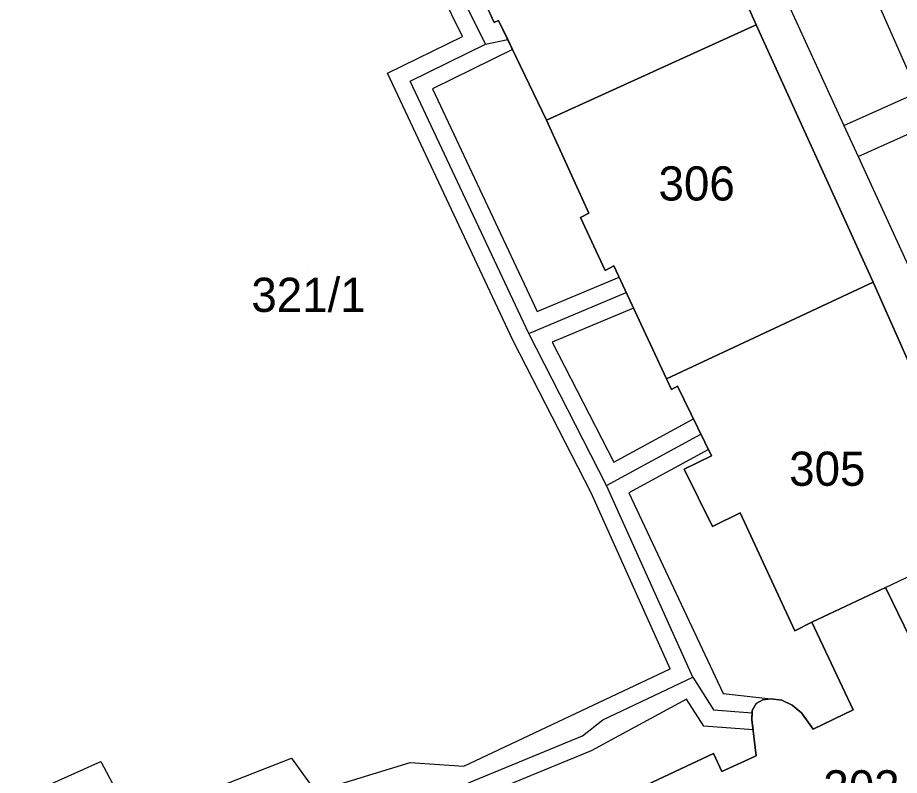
# Model space of a CAD drawing. Extents: x -264070 to -262271, y -1238894 to -1238141.
# Drawn here: x -263584 to -263532.4, y -1238522.1 to -1238477.8 of the extents above; entities that cross this region are included whole.
import ezdxf

# ---------------------------------------------------------------- set-up
doc = ezdxf.new("R2010")
doc.units = 0
for name, color, linetype in [('body_kn', 7, 'Continuous'), ('kladpar_druhypozemkov', 7, 'Continuous'), ('kladpar_hranice', 7, 'Continuous'), ('kladpar_parcelnecisla', 7, 'Continuous'), ('kladpar_plochy', 7, 'Continuous'), ('tarchy_linie', 7, 'Continuous'), ('zappar_hrandruhpozemk', 7, 'Continuous')]:
    doc.layers.add(name, color=color, linetype=linetype)

msp = doc.modelspace()

# ---------------------------------------------------------------- linework, layer by layer
at = {"layer": 'body_kn'}
for p, q in [((-263556.12, -1238478.07), (-263556.12, -1238478.07)), ((-263555.86, -1238477.95), (-263555.86, -1238477.95)), ((-263540.78, -1238478.21), (-263540.78, -1238478.21)), ((-263540.78, -1238478.21), (-263540.78, -1238478.21)), ((-263557.97, -1238478.88), (-263557.97, -1238478.88)), ((-263555.33, -1238479.06), (-263555.33, -1238479.06)), ((-263556.63, -1238479.33), (-263556.63, -1238479.33)), ((-263556.63, -1238479.33), (-263556.63, -1238479.33)), ((-263555.04, -1238479.66), (-263555.04, -1238479.66)), ((-263562.36, -1238481.04), (-263562.36, -1238481.04)), ((-263561.04, -1238481.5), (-263561.04, -1238481.5)), ((-263559.72, -1238481.96), (-263559.72, -1238481.96)), ((-263553.06, -1238483.78), (-263553.06, -1238483.78)), ((-263535.65, -1238484.1), (-263535.65, -1238484.1)), ((-263534.82, -1238485.92), (-263534.82, -1238485.92)), ((-263534.82, -1238485.92), (-263534.82, -1238485.92)), ((-263550.58, -1238489.24), (-263550.58, -1238489.24)), ((-263551.07, -1238489.48), (-263551.07, -1238489.48)), ((-263549.12, -1238492.32), (-263549.12, -1238492.32)), ((-263549.62, -1238492.59), (-263549.62, -1238492.59)), ((-263548.81, -1238492.98), (-263548.81, -1238492.98)), ((-263533.94, -1238493.27), (-263533.94, -1238493.27)), ((-263533.94, -1238493.27), (-263533.94, -1238493.27)), ((-263548.39, -1238493.88), (-263548.39, -1238493.88)), ((-263553.6, -1238494.98), (-263553.6, -1238494.98)), ((-263547.97, -1238494.79), (-263547.97, -1238494.79)), ((-263554.1, -1238496.27), (-263554.1, -1238496.27)), ((-263554.1, -1238496.27), (-263554.1, -1238496.27)), ((-263555, -1238496.71), (-263555, -1238496.71)), ((-263552.72, -1238496.78), (-263552.72, -1238496.78)), ((-263546.04, -1238498.93), (-263546.04, -1238498.93)), ((-263545.75, -1238499.56), (-263545.75, -1238499.56)), ((-263545.4, -1238499.35), (-263545.4, -1238499.35)), ((-263544.46, -1238501.27), (-263544.46, -1238501.27)), ((-263544.02, -1238502.17), (-263544.02, -1238502.17)), ((-263543.58, -1238503.06), (-263543.58, -1238503.06)), ((-263549.12, -1238503.81), (-263549.12, -1238503.81)), ((-263543.4, -1238503.43), (-263543.4, -1238503.43)), ((-263545, -1238504.22), (-263545, -1238504.22)), ((-263549.54, -1238505.18), (-263549.54, -1238505.18)), ((-263549.54, -1238505.18), (-263549.54, -1238505.18)), ((-263550.44, -1238505.61), (-263550.44, -1238505.61)), ((-263548.25, -1238505.61), (-263548.25, -1238505.61)), ((-263541.73, -1238506.78), (-263541.73, -1238506.78)), ((-263543.34, -1238507.57), (-263543.34, -1238507.57)), ((-263533.22, -1238511.14), (-263533.22, -1238511.14)), ((-263533.22, -1238511.14), (-263533.22, -1238511.14)), ((-263537.53, -1238513.17), (-263537.53, -1238513.17)), ((-263538.52, -1238513.67), (-263538.52, -1238513.67)), ((-263545.82, -1238515.91), (-263545.82, -1238515.91)), ((-263544.5, -1238516.4), (-263544.5, -1238516.4)), ((-263544.5, -1238516.4), (-263544.5, -1238516.4)), ((-263544.87, -1238517.68), (-263544.87, -1238517.68)), ((-263542.72, -1238517.34), (-263542.72, -1238517.34)), ((-263540.39, -1238517.72), (-263540.39, -1238517.72)), ((-263539.94, -1238517.66), (-263539.94, -1238517.66)), ((-263539.28, -1238517.73), (-263539.28, -1238517.73)), ((-263543.29, -1238518.3), (-263543.29, -1238518.3)), ((-263541.02, -1238518.35), (-263541.02, -1238518.35)), ((-263540.78, -1238517.93), (-263540.78, -1238517.93)), ((-263538.68, -1238518.03), (-263538.68, -1238518.03)), ((-263535.11, -1238518.3), (-263535.11, -1238518.3)), ((-263549.77, -1238518.88), (-263549.77, -1238518.88)), ((-263541.03, -1238518.47), (-263541.03, -1238518.47)), ((-263538.14, -1238518.48), (-263538.14, -1238518.48)), ((-263543.86, -1238519.26), (-263543.86, -1238519.26)), ((-263541.05, -1238518.89), (-263541.05, -1238518.89)), ((-263550.95, -1238519.83), (-263550.95, -1238519.83)), ((-263540.97, -1238519.48), (-263540.97, -1238519.48)), ((-263537.45, -1238519.44), (-263537.45, -1238519.44)), ((-263550.44, -1238520.7), (-263550.44, -1238520.7)), ((-263543.28, -1238520.85), (-263543.28, -1238520.85)), ((-263579.13, -1238521.33), (-263579.13, -1238521.33)), ((-263567.97, -1238521.14), (-263567.97, -1238521.14)), ((-263561.03, -1238521.38), (-263561.03, -1238521.38)), ((-263540.78, -1238520.99), (-263540.78, -1238520.99)), ((-263557.9, -1238521.61), (-263557.9, -1238521.61)), ((-263542.79, -1238521.91), (-263542.79, -1238521.91))]:
    msp.add_line(p, q, dxfattribs=at)
at = {"layer": 'kladpar_druhypozemkov'}
for p, q in [((-263544.22, -1238486.3), (-263544.22, -1238486.3)), ((-263567.04, -1238492.43), (-263567.04, -1238492.43)), ((-263536.77, -1238502.74), (-263536.77, -1238502.74)), ((-263534.62, -1238521.74), (-263534.62, -1238521.74))]:
    msp.add_line(p, q, dxfattribs=at)
at = {"layer": 'kladpar_hranice'}
for points in [[(-263521.92, -1238523.16), (-263521.21, -1238521.51), (-263525.52, -1238512.09), (-263527.27, -1238508.32), (-263533.94, -1238493.27), (-263540.78, -1238478.21), (-263547.35, -1238463.4), (-263555.82, -1238444.87), (-263548.49, -1238441.32), (-263542.86, -1238438.6), (-263537.75, -1238436.14), (-263534.06, -1238443.82), (-263530.53, -1238451.52), (-263526.3, -1238460.78), (-263524.45, -1238465.05)], [(-263547.35, -1238463.4), (-263540.78, -1238478.21), (-263553.06, -1238483.78), (-263555.86, -1238477.95), (-263556.12, -1238478.07), (-263557.55, -1238474.96), (-263557.17, -1238474.78), (-263559.77, -1238469.31), (-263558.42, -1238468.66), (-263547.35, -1238463.4)], [(-263557.55, -1238474.96), (-263556.12, -1238478.07), (-263555.86, -1238477.95), (-263553.06, -1238483.78), (-263550.58, -1238489.24), (-263551.07, -1238489.48), (-263549.62, -1238492.59), (-263549.12, -1238492.32), (-263546.04, -1238498.93), (-263545.75, -1238499.56), (-263545.4, -1238499.35), (-263543.4, -1238503.43), (-263545, -1238504.22), (-263543.34, -1238507.57), (-263541.73, -1238506.78), (-263538.52, -1238513.67), (-263537.53, -1238513.17), (-263535.11, -1238518.3), (-263537.45, -1238519.44), (-263538.14, -1238518.48), (-263538.68, -1238518.03), (-263539.28, -1238517.73), (-263539.94, -1238517.66), (-263540.39, -1238517.72), (-263540.78, -1238517.93), (-263541.02, -1238518.35), (-263541.05, -1238518.89), (-263540.78, -1238520.99), (-263542.79, -1238521.91), (-263543.28, -1238520.85), (-263551.68, -1238524.8)], [(-263540.78, -1238478.21), (-263533.94, -1238493.27), (-263546.04, -1238498.93), (-263549.12, -1238492.32), (-263549.62, -1238492.59), (-263551.07, -1238489.48), (-263550.58, -1238489.24), (-263553.06, -1238483.78), (-263540.78, -1238478.21)], [(-263533.94, -1238493.27), (-263527.27, -1238508.32), (-263525.52, -1238512.09), (-263531.4, -1238514.86), (-263533.22, -1238511.14), (-263537.53, -1238513.17), (-263538.52, -1238513.67), (-263541.73, -1238506.78), (-263543.34, -1238507.57), (-263545, -1238504.22), (-263543.4, -1238503.43), (-263545.4, -1238499.35), (-263545.75, -1238499.56), (-263546.04, -1238498.93), (-263533.94, -1238493.27)], [(-263531.4, -1238514.86), (-263525.52, -1238512.09), (-263521.21, -1238521.51), (-263521.92, -1238523.16), (-263546.82, -1238534.88), (-263551.68, -1238524.8), (-263543.28, -1238520.85), (-263542.79, -1238521.91), (-263540.78, -1238520.99), (-263541.05, -1238518.89), (-263541.02, -1238518.35), (-263540.78, -1238517.93), (-263540.39, -1238517.72), (-263539.94, -1238517.66), (-263539.28, -1238517.73), (-263538.68, -1238518.03), (-263538.14, -1238518.48), (-263537.45, -1238519.44), (-263535.11, -1238518.3), (-263537.53, -1238513.17), (-263533.22, -1238511.14), (-263531.4, -1238514.86)]]:
    msp.add_lwpolyline(points, dxfattribs=at)
at = {"layer": 'kladpar_plochy'}
for p, q in [((-263557.55, -1238474.96), (-263556.12, -1238478.07)), ((-263556.12, -1238478.07), (-263555.86, -1238477.95)), ((-263555.86, -1238477.95), (-263553.06, -1238483.78)), ((-263553.06, -1238483.78), (-263550.58, -1238489.24)), ((-263550.58, -1238489.24), (-263551.07, -1238489.48)), ((-263551.07, -1238489.48), (-263549.62, -1238492.59)), ((-263549.62, -1238492.59), (-263549.12, -1238492.32)), ((-263549.12, -1238492.32), (-263546.04, -1238498.93)), ((-263546.04, -1238498.93), (-263545.75, -1238499.56)), ((-263545.75, -1238499.56), (-263545.4, -1238499.35)), ((-263545.4, -1238499.35), (-263543.4, -1238503.43)), ((-263543.4, -1238503.43), (-263545, -1238504.22)), ((-263545, -1238504.22), (-263543.34, -1238507.57)), ((-263543.34, -1238507.57), (-263541.73, -1238506.78)), ((-263541.73, -1238506.78), (-263538.52, -1238513.67)), ((-263538.52, -1238513.67), (-263537.53, -1238513.17)), ((-263537.53, -1238513.17), (-263535.11, -1238518.3)), ((-263540.39, -1238517.72), (-263540.78, -1238517.93)), ((-263539.94, -1238517.66), (-263540.39, -1238517.72)), ((-263539.28, -1238517.73), (-263539.94, -1238517.66)), ((-263538.68, -1238518.03), (-263539.28, -1238517.73)), ((-263541.02, -1238518.35), (-263541.05, -1238518.89)), ((-263540.78, -1238517.93), (-263541.02, -1238518.35)), ((-263538.14, -1238518.48), (-263538.68, -1238518.03)), ((-263535.11, -1238518.3), (-263537.45, -1238519.44)), ((-263537.45, -1238519.44), (-263538.14, -1238518.48)), ((-263541.05, -1238518.89), (-263540.78, -1238520.99)), ((-263543.28, -1238520.85), (-263551.68, -1238524.8)), ((-263542.79, -1238521.91), (-263543.28, -1238520.85)), ((-263540.78, -1238520.99), (-263542.79, -1238521.91))]:
    msp.add_line(p, q, dxfattribs=at)
msp.add_lwpolyline([(-263521.92, -1238523.16), (-263521.21, -1238521.51), (-263525.52, -1238512.09), (-263527.27, -1238508.32), (-263533.94, -1238493.27), (-263540.78, -1238478.21), (-263547.35, -1238463.4), (-263555.82, -1238444.87), (-263548.49, -1238441.32), (-263542.86, -1238438.6), (-263537.75, -1238436.14), (-263534.06, -1238443.82), (-263530.53, -1238451.52), (-263526.3, -1238460.78), (-263524.45, -1238465.05), (-263521.05, -1238472.6), (-263515.71, -1238484.44), (-263513.9, -1238488.48), (-263509.7, -1238497.82), (-263502.82, -1238513.93), (-263504.72, -1238514.94), (-263508.31, -1238516.78), (-263507.42, -1238518.77), (-263505.24, -1238523.86)], dxfattribs=at)
for points in [[(-263547.35, -1238463.4), (-263540.78, -1238478.21), (-263553.06, -1238483.78), (-263555.86, -1238477.95), (-263556.12, -1238478.07), (-263557.55, -1238474.96), (-263557.17, -1238474.78), (-263559.77, -1238469.31), (-263558.42, -1238468.66)], [(-263540.78, -1238478.21), (-263533.94, -1238493.27), (-263546.04, -1238498.93), (-263549.12, -1238492.32), (-263549.62, -1238492.59), (-263551.07, -1238489.48), (-263550.58, -1238489.24), (-263553.06, -1238483.78)], [(-263533.94, -1238493.27), (-263527.27, -1238508.32), (-263525.52, -1238512.09), (-263531.4, -1238514.86), (-263533.22, -1238511.14), (-263537.53, -1238513.17), (-263538.52, -1238513.67), (-263541.73, -1238506.78), (-263543.34, -1238507.57), (-263545, -1238504.22), (-263543.4, -1238503.43), (-263545.4, -1238499.35), (-263545.75, -1238499.56), (-263546.04, -1238498.93)], [(-263531.4, -1238514.86), (-263525.52, -1238512.09), (-263521.21, -1238521.51), (-263521.92, -1238523.16), (-263546.82, -1238534.88), (-263551.68, -1238524.8), (-263543.28, -1238520.85), (-263542.79, -1238521.91), (-263540.78, -1238520.99), (-263541.05, -1238518.89), (-263541.02, -1238518.35), (-263540.78, -1238517.93), (-263540.39, -1238517.72), (-263539.94, -1238517.66), (-263539.28, -1238517.73), (-263538.68, -1238518.03), (-263538.14, -1238518.48), (-263537.45, -1238519.44), (-263535.11, -1238518.3), (-263537.53, -1238513.17), (-263533.22, -1238511.14)]]:
    msp.add_lwpolyline(points, close=True, dxfattribs=at)
at = {"layer": 'tarchy_linie'}
for p, q in [((-263556.63, -1238479.33), (-263555.33, -1238479.06)), ((-263554.1, -1238496.27), (-263548.39, -1238493.88)), ((-263549.54, -1238505.18), (-263544.02, -1238502.17))]:
    msp.add_line(p, q, dxfattribs=at)
for points in [[(-263544.77, -1238439.52), (-263507.65, -1238524.27), (-263505.5, -1238523.25), (-263505.24, -1238523.86), (-263504.89, -1238524.66), (-263504.22, -1238526.2), (-263503.57, -1238527.71), (-263507.11, -1238529.51), (-263514.24, -1238532.83), (-263514.94, -1238531.28), (-263515.63, -1238529.75), (-263516.2, -1238528.48), (-263516.27, -1238528.34), (-263511.86, -1238526.28), (-263549.22, -1238441.67), (-263548.49, -1238441.32), (-263547.83, -1238441), (-263546.25, -1238440.24), (-263544.77, -1238439.52)], [(-263557.63, -1238522.58), (-263550.95, -1238519.83), (-263549.77, -1238518.88), (-263544.5, -1238516.4), (-263549.54, -1238505.18), (-263554.1, -1238496.27), (-263561.04, -1238481.5), (-263556.63, -1238479.33), (-263558.32, -1238475.91), (-263560.14, -1238470.5), (-263559.79, -1238469.29), (-263558.75, -1238467.92)], [(-263557.55, -1238474.96), (-263556.12, -1238478.07), (-263555.86, -1238477.95), (-263555.33, -1238479.06), (-263555.04, -1238479.66), (-263559.72, -1238481.96), (-263553.6, -1238494.98), (-263548.81, -1238492.98), (-263548.39, -1238493.88), (-263547.97, -1238494.79), (-263552.72, -1238496.78), (-263549.12, -1238503.81), (-263544.46, -1238501.27), (-263544.02, -1238502.17), (-263543.58, -1238503.06), (-263548.25, -1238505.61), (-263542.72, -1238517.34), (-263539.94, -1238517.66), (-263540.39, -1238517.72), (-263540.78, -1238517.93), (-263541.02, -1238518.35), (-263541.03, -1238518.47), (-263541.05, -1238518.89), (-263540.97, -1238519.48), (-263543.86, -1238519.26), (-263544.87, -1238517.68), (-263550.44, -1238520.7), (-263557.36, -1238523.55)], [(-263590.42, -1238526.38), (-263579.13, -1238521.33), (-263577.31, -1238524.78), (-263567.97, -1238521.14), (-263566.57, -1238523.09), (-263561.03, -1238521.38), (-263557.9, -1238521.61), (-263545.82, -1238515.91), (-263550.44, -1238505.61), (-263555, -1238496.71), (-263562.36, -1238481.04), (-263557.97, -1238478.88), (-263559.25, -1238476.29)], [(-263544.5, -1238516.4), (-263543.29, -1238518.3), (-263541.03, -1238518.47)]]:
    msp.add_lwpolyline(points, dxfattribs=at)
at = {"layer": 'zappar_hrandruhpozemk'}
for p, q in [((-263541.44, -1238471.46), (-263535.65, -1238484.1)), ((-263535.65, -1238484.1), (-263530.08, -1238481.6)), ((-263534.82, -1238485.92), (-263529.25, -1238483.41)), ((-263533.22, -1238511.14), (-263527.27, -1238508.32))]:
    msp.add_line(p, q, dxfattribs=at)
msp.add_lwpolyline([(-263535.65, -1238484.1), (-263534.82, -1238485.92), (-263529.5, -1238497.53), (-263528.65, -1238499.39)], dxfattribs=at)

# ---------------------------------------------------------------- texts
at = {"layer": 'kladpar_parcelnecisla'}
for s, p in [('306', (-263546.503, -1238488.49)), ('321/1', (-263570.329, -1238495.01)), ('305', (-263538.858, -1238505.19)), ('303', (-263536.855, -1238523.84))]:
    msp.add_text(s, height=2, dxfattribs=at).set_placement(p)

doc.saveas('drawing.dxf')
